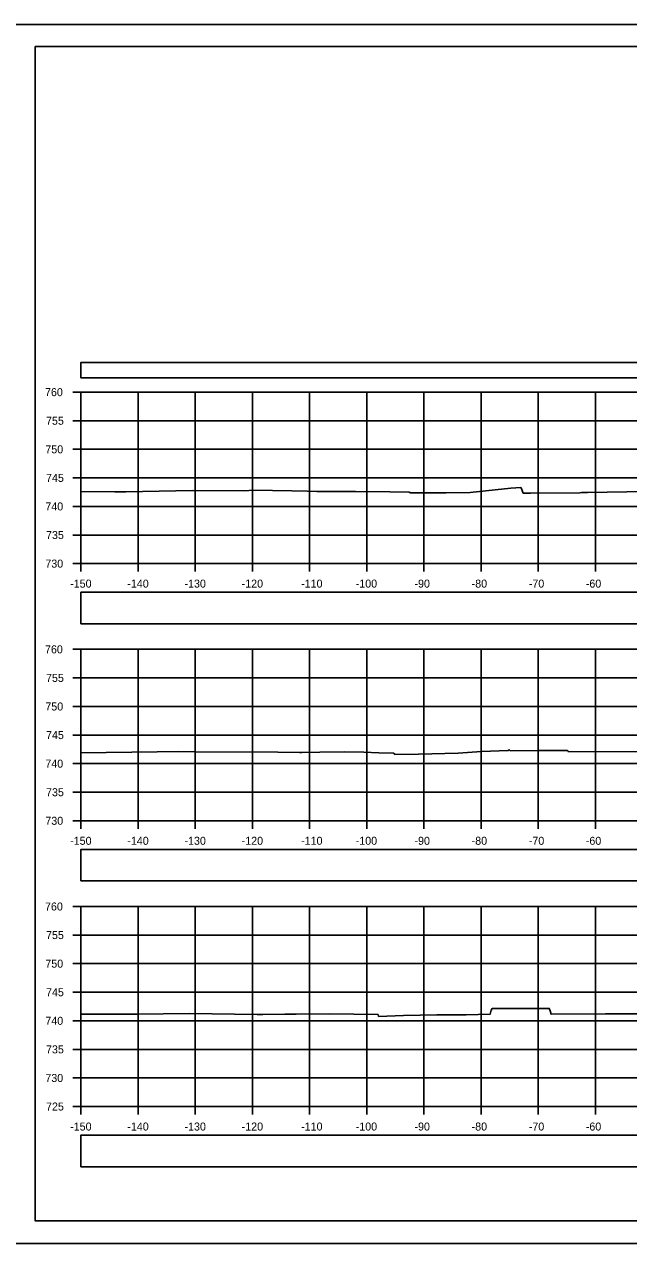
# Model space of a CAD drawing. Extents: x 1202951 to 1376887, y 378065 to 728038.
# Drawn here: x 1376424.8 to 1376530.5, y 379474.5 to 379687.9 of the extents above; entities that cross this region are included whole.
import ezdxf

# ---------------------------------------------------------------- set-up
doc = ezdxf.new("R2010")
doc.units = 0
for name, color, linetype in [('R_Alt Surface', 7, 'Continuous'), ('R_Axis', 7, 'Continuous'), ('R_Axis Annot', 7, 'Continuous'), ('R_Border', 7, 'Continuous'), ('R_Exist Surface', 7, 'Continuous'), ('R_Grid', 7, 'Continuous'), ('R_No Plot', 7, 'Continuous')]:
    doc.layers.add(name, color=color, linetype=linetype)

msp = doc.modelspace()

# ---------------------------------------------------------------- linework, layer by layer
at = {"layer": 'R_Alt Surface'}
for points in [[(1376434.67, 379626.01), (1376710.2, 379626.01), (1376710.2, 379628.71), (1376434.67, 379628.71)], [(1376434.67, 379582.98), (1376536.14, 379582.98), (1376536.14, 379588.51), (1376434.67, 379588.51)], [(1376434.67, 379537.98), (1376536.14, 379537.98), (1376536.14, 379543.51), (1376434.67, 379543.51)], [(1376434.67, 379487.98), (1376536.14, 379487.98), (1376536.14, 379493.51), (1376434.67, 379493.51)]]:
    msp.add_lwpolyline(points, close=True, dxfattribs=at)
at = {"layer": 'R_Axis'}
for p, q in [((1376433.27, 379623.51), (1376434.67, 379623.51)), ((1376434.67, 379593.51), (1376434.67, 379623.51)), ((1376433.27, 379618.51), (1376434.67, 379618.51)), ((1376433.27, 379613.51), (1376434.67, 379613.51)), ((1376433.27, 379608.51), (1376434.67, 379608.51)), ((1376433.27, 379603.51), (1376434.67, 379603.51)), ((1376433.27, 379598.51), (1376434.67, 379598.51)), ((1376433.27, 379593.51), (1376434.67, 379593.51)), ((1376434.67, 379593.51), (1376734.67, 379593.51)), ((1376434.67, 379592.11), (1376434.67, 379593.51)), ((1376444.67, 379592.11), (1376444.67, 379593.51)), ((1376454.67, 379592.11), (1376454.67, 379593.51)), ((1376464.67, 379592.11), (1376464.67, 379593.51)), ((1376474.67, 379592.11), (1376474.67, 379593.51)), ((1376484.67, 379592.11), (1376484.67, 379593.51)), ((1376494.67, 379592.11), (1376494.67, 379593.51)), ((1376504.67, 379592.11), (1376504.67, 379593.51)), ((1376514.67, 379592.11), (1376514.67, 379593.51)), ((1376524.67, 379592.11), (1376524.67, 379593.51)), ((1376433.27, 379578.51), (1376434.67, 379578.51)), ((1376434.67, 379548.51), (1376434.67, 379578.51)), ((1376433.27, 379573.51), (1376434.67, 379573.51)), ((1376433.27, 379568.51), (1376434.67, 379568.51)), ((1376433.27, 379563.51), (1376434.67, 379563.51)), ((1376433.27, 379558.51), (1376434.67, 379558.51)), ((1376433.27, 379553.51), (1376434.67, 379553.51)), ((1376433.27, 379548.51), (1376434.67, 379548.51)), ((1376434.67, 379548.51), (1376734.67, 379548.51)), ((1376434.67, 379547.11), (1376434.67, 379548.51)), ((1376444.67, 379547.11), (1376444.67, 379548.51)), ((1376454.67, 379547.11), (1376454.67, 379548.51)), ((1376464.67, 379547.11), (1376464.67, 379548.51)), ((1376474.67, 379547.11), (1376474.67, 379548.51)), ((1376484.67, 379547.11), (1376484.67, 379548.51)), ((1376494.67, 379547.11), (1376494.67, 379548.51)), ((1376504.67, 379547.11), (1376504.67, 379548.51)), ((1376514.67, 379547.11), (1376514.67, 379548.51)), ((1376524.67, 379547.11), (1376524.67, 379548.51)), ((1376433.27, 379533.51), (1376434.67, 379533.51)), ((1376434.67, 379498.51), (1376434.67, 379533.51)), ((1376433.27, 379528.51), (1376434.67, 379528.51)), ((1376433.27, 379523.51), (1376434.67, 379523.51)), ((1376433.27, 379518.51), (1376434.67, 379518.51)), ((1376433.27, 379513.51), (1376434.67, 379513.51)), ((1376433.27, 379508.51), (1376434.67, 379508.51)), ((1376433.27, 379503.51), (1376434.67, 379503.51)), ((1376433.27, 379498.51), (1376434.67, 379498.51)), ((1376434.67, 379498.51), (1376734.67, 379498.51)), ((1376434.67, 379497.11), (1376434.67, 379498.51)), ((1376444.67, 379497.11), (1376444.67, 379498.51)), ((1376454.67, 379497.11), (1376454.67, 379498.51)), ((1376464.67, 379497.11), (1376464.67, 379498.51)), ((1376474.67, 379497.11), (1376474.67, 379498.51)), ((1376484.67, 379497.11), (1376484.67, 379498.51)), ((1376494.67, 379497.11), (1376494.67, 379498.51)), ((1376504.67, 379497.11), (1376504.67, 379498.51)), ((1376514.67, 379497.11), (1376514.67, 379498.51)), ((1376524.67, 379497.11), (1376524.67, 379498.51))]:
    msp.add_line(p, q, dxfattribs=at)
at = {"layer": 'R_Border'}
for p, q in [((1376426.67, 379683.97), (1376742.85, 379683.97)), ((1376426.67, 379478.51), (1376426.67, 379683.97)), ((1376426.67, 379478.51), (1376426.67, 379478.51)), ((1376742.85, 379478.51), (1376426.67, 379478.51))]:
    msp.add_line(p, q, dxfattribs=at)
at = {"layer": 'R_Exist Surface'}
for points in [[(1376434.67, 379606.12), (1376440.61, 379606.08), (1376441.69, 379606.07), (1376442.52, 379606.08), (1376454.21, 379606.32), (1376463.32, 379606.26), (1376464.79, 379606.35), (1376471.58, 379606.24), (1376474.31, 379606.19), (1376475.93, 379606.14), (1376482.45, 379606.13), (1376482.7, 379606.13), (1376488.73, 379606.06), (1376492.09, 379606.01), (1376492.2, 379605.94), (1376492.33, 379605.88), (1376498.53, 379605.88), (1376502.77, 379605.93), (1376509.89, 379606.7), (1376511.59, 379606.84), (1376511.66, 379606.77), (1376512.03, 379605.81), (1376513.33, 379605.82), (1376521.92, 379605.9), (1376522.2, 379605.95), (1376522.22, 379605.94), (1376523.28, 379605.94), (1376540.44, 379606.26)], [(1376434.67, 379560.41), (1376448, 379560.59), (1376451.71, 379560.64), (1376454.72, 379560.59), (1376469.1, 379560.49), (1376472.89, 379560.44), (1376473.14, 379560.44), (1376473.33, 379560.44), (1376476.47, 379560.52), (1376480.78, 379560.57), (1376484.15, 379560.51), (1376486.75, 379560.38), (1376489.43, 379560.32), (1376489.44, 379560.27), (1376489.6, 379560.13), (1376493.69, 379560.19), (1376500.65, 379560.32), (1376504.71, 379560.62), (1376509.4, 379560.8), (1376509.58, 379560.95), (1376509.77, 379560.75), (1376514.7, 379560.78), (1376519.72, 379560.81), (1376519.87, 379560.72), (1376519.97, 379560.58), (1376537.44, 379560.61)], [(1376434.67, 379514.69), (1376444.42, 379514.67), (1376453.68, 379514.76), (1376465.47, 379514.6), (1376466.34, 379514.59), (1376466.5, 379514.6), (1376470.34, 379514.7), (1376472.34, 379514.67), (1376478.18, 379514.74), (1376486.62, 379514.59), (1376486.65, 379514.59), (1376486.65, 379514.59), (1376486.74, 379514.29), (1376491.07, 379514.43), (1376496.94, 379514.58), (1376502.08, 379514.58), (1376506.23, 379514.65), (1376506.45, 379515.35), (1376506.59, 379515.66), (1376510.74, 379515.67), (1376516.6, 379515.68), (1376516.75, 379515.26), (1376516.91, 379514.65), (1376526.44, 379514.74), (1376537.2, 379514.71)]]:
    msp.add_lwpolyline(points, dxfattribs=at)
at = {"layer": 'R_Grid'}
for p, q in [((1376434.67, 379623.51), (1376734.67, 379623.51)), ((1376434.67, 379593.51), (1376434.67, 379623.51)), ((1376444.67, 379593.51), (1376444.67, 379623.51)), ((1376454.67, 379593.51), (1376454.67, 379623.51)), ((1376464.67, 379593.51), (1376464.67, 379623.51)), ((1376474.67, 379593.51), (1376474.67, 379623.51)), ((1376484.67, 379593.51), (1376484.67, 379623.51)), ((1376494.67, 379593.51), (1376494.67, 379623.51)), ((1376504.67, 379593.51), (1376504.67, 379623.51)), ((1376514.67, 379593.51), (1376514.67, 379623.51)), ((1376524.67, 379593.51), (1376524.67, 379623.51)), ((1376434.67, 379618.51), (1376734.67, 379618.51)), ((1376434.67, 379613.51), (1376734.67, 379613.51)), ((1376434.67, 379608.51), (1376734.67, 379608.51)), ((1376434.67, 379603.51), (1376734.67, 379603.51)), ((1376434.67, 379598.51), (1376734.67, 379598.51)), ((1376434.67, 379593.51), (1376734.67, 379593.51)), ((1376434.67, 379578.51), (1376734.67, 379578.51)), ((1376434.67, 379548.51), (1376434.67, 379578.51)), ((1376444.67, 379548.51), (1376444.67, 379578.51)), ((1376454.67, 379548.51), (1376454.67, 379578.51)), ((1376464.67, 379548.51), (1376464.67, 379578.51)), ((1376474.67, 379548.51), (1376474.67, 379578.51)), ((1376484.67, 379548.51), (1376484.67, 379578.51)), ((1376494.67, 379548.51), (1376494.67, 379578.51)), ((1376504.67, 379548.51), (1376504.67, 379578.51)), ((1376514.67, 379548.51), (1376514.67, 379578.51)), ((1376524.67, 379548.51), (1376524.67, 379578.51)), ((1376434.67, 379573.51), (1376734.67, 379573.51)), ((1376434.67, 379568.51), (1376734.67, 379568.51)), ((1376434.67, 379563.51), (1376734.67, 379563.51)), ((1376434.67, 379558.51), (1376734.67, 379558.51)), ((1376434.67, 379553.51), (1376734.67, 379553.51)), ((1376434.67, 379548.51), (1376734.67, 379548.51)), ((1376434.67, 379533.51), (1376734.67, 379533.51)), ((1376434.67, 379498.51), (1376434.67, 379533.51)), ((1376444.67, 379498.51), (1376444.67, 379533.51)), ((1376454.67, 379498.51), (1376454.67, 379533.51)), ((1376464.67, 379498.51), (1376464.67, 379533.51)), ((1376474.67, 379498.51), (1376474.67, 379533.51)), ((1376484.67, 379498.51), (1376484.67, 379533.51)), ((1376494.67, 379498.51), (1376494.67, 379533.51)), ((1376504.67, 379498.51), (1376504.67, 379533.51)), ((1376514.67, 379498.51), (1376514.67, 379533.51)), ((1376524.67, 379498.51), (1376524.67, 379533.51)), ((1376434.67, 379528.51), (1376734.67, 379528.51)), ((1376434.67, 379523.51), (1376734.67, 379523.51)), ((1376434.67, 379518.51), (1376734.67, 379518.51)), ((1376434.67, 379513.51), (1376734.67, 379513.51)), ((1376434.67, 379508.51), (1376734.67, 379508.51)), ((1376434.67, 379503.51), (1376734.67, 379503.51)), ((1376434.67, 379498.51), (1376734.67, 379498.51))]:
    msp.add_line(p, q, dxfattribs=at)
at = {"layer": 'R_No Plot'}
for p, q in [((1376414.27, 379687.86), (1376747.6, 379687.86)), ((1376414.27, 379474.53), (1376747.6, 379474.53))]:
    msp.add_line(p, q, dxfattribs=at)
for points in [[(1376414.26, 379687.86), (1376747.6, 379687.86), (1376747.6, 379474.52), (1376414.26, 379474.52)], [(1376660.59, 379683.97), (1376680.21, 379683.97), (1376680.21, 379674.09), (1376696.32, 379674.09), (1376719.52, 379674.09), (1376719.64, 379645.93), (1376742.85, 379645.93), (1376742.85, 379478.51), (1376426.67, 379478.51), (1376426.67, 379683.97)]]:
    msp.add_lwpolyline(points, close=True, dxfattribs=at)

# ---------------------------------------------------------------- texts
at = {"layer": 'R_Axis Annot'}
for s, p in [('760', (1376428.38, 379622.81)), ('755', (1376428.56, 379617.81)), ('750', (1376428.44, 379612.81)), ('745', (1376428.56, 379607.81)), ('740', (1376428.44, 379602.81)), ('735', (1376428.56, 379597.81)), ('730', (1376428.44, 379592.81)), ('-150', (1376432.78, 379589.31)), ('-140', (1376442.78, 379589.31)), ('-130', (1376452.78, 379589.31)), ('-120', (1376462.78, 379589.31)), ('-110', (1376473.18, 379589.31)), ('-100', (1376482.73, 379589.31)), ('-90', (1376493.01, 379589.31)), ('-80', (1376503.01, 379589.31)), ('-70', (1376513.01, 379589.31)), ('-60', (1376522.98, 379589.31)), ('760', (1376428.38, 379577.81)), ('755', (1376428.56, 379572.81)), ('750', (1376428.44, 379567.81)), ('745', (1376428.56, 379562.81)), ('740', (1376428.44, 379557.81)), ('735', (1376428.56, 379552.81)), ('730', (1376428.44, 379547.81)), ('-150', (1376432.78, 379544.31)), ('-140', (1376442.78, 379544.31)), ('-130', (1376452.78, 379544.31)), ('-120', (1376462.78, 379544.31)), ('-110', (1376473.18, 379544.31)), ('-100', (1376482.73, 379544.31)), ('-90', (1376493.01, 379544.31)), ('-80', (1376503.01, 379544.31)), ('-70', (1376513.01, 379544.31)), ('-60', (1376522.98, 379544.31)), ('760', (1376428.38, 379532.81)), ('755', (1376428.56, 379527.81)), ('750', (1376428.44, 379522.81)), ('745', (1376428.56, 379517.81)), ('740', (1376428.44, 379512.81)), ('735', (1376428.56, 379507.81)), ('730', (1376428.44, 379502.81)), ('725', (1376428.56, 379497.81)), ('-150', (1376432.78, 379494.31)), ('-140', (1376442.78, 379494.31)), ('-130', (1376452.78, 379494.31)), ('-120', (1376462.78, 379494.31)), ('-110', (1376473.18, 379494.31)), ('-100', (1376482.73, 379494.31)), ('-90', (1376493.01, 379494.31)), ('-80', (1376503.01, 379494.31)), ('-70', (1376513.01, 379494.31)), ('-60', (1376522.98, 379494.31))]:
    msp.add_text(s, height=1.4, dxfattribs=at).set_placement(p)

doc.saveas('drawing.dxf')
